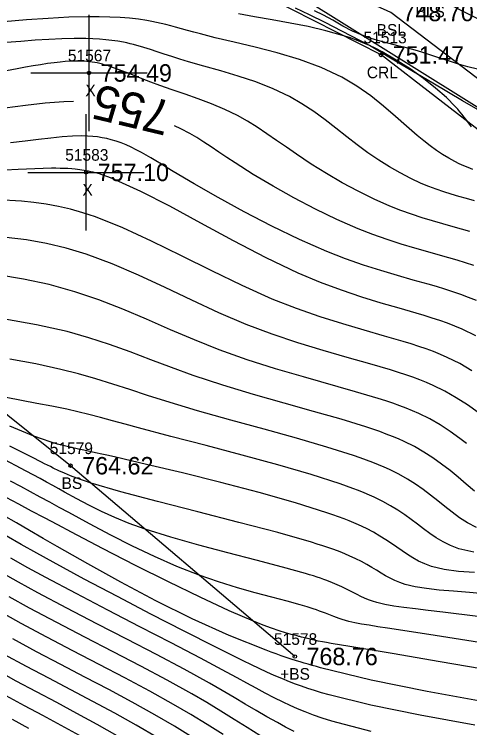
# Model space of a CAD drawing. Extents: x 1378535 to 1380697, y 997729 to 1000024.
# Drawn here: x 1379990.6 to 1380029.8, y 998733.6 to 998794.9 of the extents above; entities that cross this region are included whole.
import ezdxf

# ---------------------------------------------------------------- set-up
doc = ezdxf.new("R2010")
doc.units = 0
for name, color, linetype in [('RD_DTM_BkLn1', 7, 'Continuous'), ('RD_DTM_BkLn2', 7, 'Continuous'), ('RD_DTM_BkLn_txCode', 7, 'Continuous'), ('RD_DTM_Major1', 7, 'Continuous'), ('RD_DTM_Major1_Lbl', 7, 'Continuous'), ('RD_DTM_Minor1', 7, 'Continuous'), ('RD_EX_H2O', 7, 'Continuous'), ('RD_EX_H2O_txCode', 7, 'Continuous'), ('RD_EX_Misc', 7, 'Continuous'), ('RD_EX_Misc_txCode', 7, 'Continuous'), ('RD_EX_TX_H2O_ELEV', 7, 'Continuous'), ('RD_EX_TX_Misc_ELEV', 7, 'Continuous'), ('RD_SMD_Locator', 7, 'Continuous')]:
    doc.layers.add(name, color=color, linetype=linetype)

msp = doc.modelspace()

# ---------------------------------------------------------------- linework, layer by layer
at = {"layer": 'RD_DTM_BkLn1'}
msp.add_lwpolyline([(1380069.494, 998763.848), (1380063.849, 998771.801), (1380055.685, 998789.009), (1380046.97, 998791.391), (1380041.083, 998789.113), (1380026.367, 998796.632), (1380010.681, 998805.255), (1379998.761, 998803.758), (1379975.745, 998804.783), (1379927.549, 998831.825), (1379913.976, 998838.724), (1379907.176, 998844.661), (1379906.64, 998853.643), (1379899.037, 998859.818), (1379893.834, 998874.259), (1379889.362, 998880.409), (1379879.396, 998896.13), (1379864.401, 998911.924), (1379857.767, 998920.384), (1379839.603, 998931.53), (1379815.916, 998947.525), (1379774.763, 998980.586), (1379757.71, 998996.541), (1379750.233, 999010.437)], dxfattribs=at)
at = {"layer": 'RD_DTM_BkLn2'}
for points in [[(1380079.28, 998746.894), (1380064.652, 998760.82), (1380056.238, 998766.854), (1380048.323, 998775.295), (1380040.023, 998781.877), (1380038.299, 998783.41), (1380023.024, 998795.05), (1380008.825, 998801.508), (1379998.414, 998801.494), (1379975.099, 998802.38), (1379926.598, 998830), (1379913.62, 998838.305), (1379906.017, 998842.599), (1379898.104, 998859.034), (1379896.968, 998860.105), (1379892.086, 998872.241), (1379888.823, 998880.103), (1379877.516, 998895.016), (1379862.887, 998910.551), (1379839.307, 998931.091), (1379814.312, 998944.238), (1379771.727, 998979.433), (1379755.659, 998994.851), (1379748.702, 999008.829)], [(1380014.763, 998739.683), (1379995.467, 998756.083), (1379977.358, 998770.579), (1379971.008, 998778.071)]]:
    msp.add_lwpolyline(points, dxfattribs=at)
at = {"layer": 'RD_DTM_Major1'}
for points in [[(1380031.483, 998786.131), (1380029.186, 998787.46), (1380026.646, 998788.959), (1380023.987, 998790.526), (1380021.193, 998792.201), (1380018.808, 998793.451), (1380017.371, 998794.2), (1380016.035, 998794.859), (1380014.809, 998795.433)], [(1379995.732, 998787.383), (1379994.879, 998787.373), (1379993.276, 998787.254), (1379991.577, 998787.059), (1379989.798, 998786.816)], [(1380030.149, 998773.289), (1380029.442, 998773.526), (1380028.735, 998773.746), (1380028.023, 998773.955), (1380027.303, 998774.16), (1380026.205, 998774.467), (1380025.076, 998774.788), (1380023.913, 998775.135), (1380022.716, 998775.519), (1380021.482, 998775.952), (1380020.209, 998776.445), (1380018.385, 998777.241), (1380016.527, 998778.141), (1380014.68, 998779.112), (1380012.886, 998780.121), (1380011.19, 998781.133), (1380009.636, 998782.114), (1380008.91, 998782.592), (1380008.225, 998783.05), (1380007.571, 998783.488), (1380006.941, 998783.901), (1380006.327, 998784.288), (1380005.72, 998784.646), (1380004.966, 998785.049), (1380004.417, 998785.311)], [(1380029.543, 998757.982), (1380028.971, 998758.432), (1380028.135, 998759.031), (1380027.27, 998759.588), (1380026.37, 998760.102), (1380025.43, 998760.571), (1380024.9, 998760.806), (1380024.353, 998761.03), (1380023.785, 998761.245), (1380023.195, 998761.455), (1380022.578, 998761.661), (1380021.931, 998761.866), (1380019.971, 998762.449), (1380015.506, 998763.712), (1380013.109, 998764.42), (1380010.675, 998765.195), (1380008.259, 998766.052), (1380006.141, 998766.894), (1380004.063, 998767.778), (1380002.01, 998768.669), (1379999.965, 998769.533), (1379997.91, 998770.336), (1379995.828, 998771.044), (1379993.629, 998771.649), (1379991.408, 998772.127), (1379989.19, 998772.491)], [(1380031.31, 998745.047), (1380029.798, 998745.181), (1380028.424, 998745.291), (1380027.186, 998745.397), (1380026.08, 998745.517), (1380025.102, 998745.67), (1380024.251, 998745.873), (1380023.784, 998746.032), (1380023.354, 998746.213), (1380022.951, 998746.414), (1380022.564, 998746.63), (1380022.184, 998746.857), (1380021.801, 998747.092), (1380021.397, 998747.335), (1380020.969, 998747.583), (1380020.506, 998747.834), (1380019.997, 998748.089), (1380019.433, 998748.348), (1380018.802, 998748.611), (1380018.429, 998748.755), (1380018.032, 998748.901), (1380017.61, 998749.049), (1380017.162, 998749.199), (1380016.687, 998749.352), (1380016.184, 998749.508), (1380013.299, 998750.332), (1380009.957, 998751.21), (1380006.417, 998752.109), (1380002.941, 998752.995), (1379999.791, 998753.832), (1379997.228, 998754.586), (1379996.578, 998754.803), (1379995.995, 998755.012), (1379995.461, 998755.22), (1379994.958, 998755.432), (1379994.467, 998755.652), (1379993.972, 998755.886), (1379993.731, 998756.003), (1379993.483, 998756.124), (1379993.228, 998756.251), (1379992.965, 998756.382), (1379992.692, 998756.519), (1379992.409, 998756.662), (1379990.25, 998757.758)], [(1380030.236, 998733.768), (1380025.55, 998734.638), (1380021.295, 998735.51), (1380017.706, 998736.385), (1380017.068, 998736.568), (1380016.464, 998736.751), (1380015.889, 998736.936), (1380015.339, 998737.124), (1380014.81, 998737.316), (1380014.298, 998737.512), (1380013.642, 998737.778), (1380012.996, 998738.056), (1380012.351, 998738.346), (1380011.696, 998738.652), (1380011.023, 998738.976), (1380010.32, 998739.318), (1380007.907, 998740.515), (1380005.227, 998741.867), (1380002.386, 998743.323), (1379999.492, 998744.83), (1379996.65, 998746.335), (1379993.969, 998747.785), (1379992.562, 998748.561), (1379991.217, 998749.311), (1379989.913, 998750.041)], [(1380006.026, 998732.684), (1380004.409, 998733.677), (1380002.731, 998734.663), (1380000.779, 998735.754), (1379998.763, 998736.835), (1379996.706, 998737.914), (1379994.628, 998738.996), (1379992.549, 998740.087), (1379990.492, 998741.195)]]:
    msp.add_lwpolyline(points, dxfattribs=at)
at = {"layer": 'RD_DTM_Minor1'}
for points in [[(1380030.069, 998781.564), (1380029.676, 998781.713), (1380029.29, 998781.873), (1380028.907, 998782.045), (1380028.527, 998782.231), (1380028.002, 998782.517), (1380027.474, 998782.836), (1380026.942, 998783.191), (1380026.401, 998783.583), (1380025.848, 998784.012), (1380025.28, 998784.482), (1380024.379, 998785.271), (1380023.422, 998786.121), (1380022.398, 998787.002), (1380021.294, 998787.878), (1380020.098, 998788.718), (1380018.799, 998789.488), (1380017.036, 998790.311), (1380015.161, 998790.999), (1380013.244, 998791.575), (1380011.351, 998792.065), (1380009.551, 998792.493), (1380007.912, 998792.881), (1380007.263, 998793.045), (1380006.652, 998793.204), (1380006.075, 998793.36), (1380005.527, 998793.51), (1380005.004, 998793.654), (1380004.499, 998793.791), (1380004.085, 998793.901), (1380003.677, 998794.004), (1380003.272, 998794.101), (1380002.866, 998794.192), (1380002.455, 998794.276), (1380002.036, 998794.352), (1380001.307, 998794.462), (1380000.538, 998794.55), (1379999.724, 998794.616), (1379998.858, 998794.659), (1379997.937, 998794.68), (1379996.955, 998794.679), (1379995.316, 998794.633), (1379993.546, 998794.54), (1379991.67, 998794.41), (1379989.715, 998794.249)], [(1380029.975, 998785.223), (1380029.799, 998785.44), (1380029.616, 998785.673), (1380029.468, 998785.866), (1380029.313, 998786.07), (1380029.148, 998786.282), (1380028.97, 998786.504), (1380028.776, 998786.735), (1380028.564, 998786.974), (1380027.8, 998787.741), (1380026.876, 998788.552), (1380025.826, 998789.378), (1380024.685, 998790.191), (1380023.487, 998790.961), (1380022.267, 998791.659), (1380021.724, 998791.939), (1380021.179, 998792.2), (1380020.627, 998792.444), (1380020.061, 998792.672), (1380019.477, 998792.885), (1380018.871, 998793.085), (1380017.437, 998793.484), (1380015.914, 998793.833), (1380014.352, 998794.144), (1380012.798, 998794.426), (1380011.303, 998794.689), (1380009.914, 998794.945)], [(1380030.492, 998790.168), (1380029.651, 998790.382), (1380028.848, 998790.612), (1380028.168, 998790.824), (1380027.523, 998791.036), (1380026.902, 998791.244), (1380026.298, 998791.446), (1380025.702, 998791.638), (1380025.104, 998791.816), (1380024.374, 998792.011), (1380023.631, 998792.195), (1380022.878, 998792.381), (1380022.114, 998792.583), (1380021.343, 998792.814), (1380020.565, 998793.089), (1380019.73, 998793.44), (1380018.887, 998793.879), (1380018.039, 998794.389), (1380017.22, 998794.832), (1380016.454, 998795.205)], [(1380030.22, 998778.859), (1380029.541, 998779.049), (1380028.876, 998779.237), (1380028.222, 998779.43), (1380027.574, 998779.634), (1380026.93, 998779.852), (1380026.287, 998780.092), (1380025.64, 998780.358), (1380024.736, 998780.776), (1380023.822, 998781.253), (1380022.902, 998781.783), (1380021.979, 998782.364), (1380021.056, 998782.992), (1380020.135, 998783.663), (1380019.223, 998784.367), (1380018.304, 998785.092), (1380017.365, 998785.819), (1380016.394, 998786.529), (1380015.378, 998787.203), (1380014.305, 998787.822), (1380012.884, 998788.496), (1380011.396, 998789.074), (1380009.883, 998789.577), (1380008.385, 998790.021), (1380006.944, 998790.427), (1380005.601, 998790.812), (1380004.871, 998791.036), (1380004.183, 998791.256), (1380003.534, 998791.47), (1380002.919, 998791.674), (1380002.332, 998791.866), (1380001.769, 998792.043), (1380001.473, 998792.131), (1380001.182, 998792.214), (1380000.892, 998792.291), (1380000.604, 998792.363), (1380000.315, 998792.429), (1380000.024, 998792.489), (1379999.529, 998792.577), (1379999.02, 998792.65), (1379998.493, 998792.708), (1379997.944, 998792.752), (1379997.37, 998792.782), (1379996.768, 998792.8), (1379995.777, 998792.802), (1379994.717, 998792.778), (1379993.593, 998792.73), (1379992.414, 998792.659), (1379991.187, 998792.569), (1379989.919, 998792.462)], [(1380029.817, 998776.214), (1380029.107, 998776.42), (1380028.399, 998776.619), (1380027.51, 998776.868), (1380026.616, 998777.126), (1380025.713, 998777.4), (1380024.799, 998777.699), (1380023.87, 998778.031), (1380022.923, 998778.404), (1380021.579, 998778.999), (1380020.213, 998779.674), (1380018.844, 998780.413), (1380017.489, 998781.201), (1380016.168, 998782.022), (1380014.897, 998782.861), (1380014.032, 998783.46), (1380013.191, 998784.052), (1380012.362, 998784.628), (1380011.535, 998785.181), (1380010.698, 998785.703), (1380009.841, 998786.185), (1380008.737, 998786.72), (1380007.603, 998787.195), (1380006.458, 998787.623), (1380005.321, 998788.018), (1380004.213, 998788.393), (1380003.151, 998788.763), (1380002.371, 998789.052), (1380001.631, 998789.339), (1380000.931, 998789.618), (1380000.271, 998789.881), (1379999.652, 998790.121), (1379999.073, 998790.332), (1379998.924, 998790.384), (1379998.777, 998790.432), (1379998.633, 998790.478), (1379998.492, 998790.521), (1379998.352, 998790.562), (1379998.214, 998790.6), (1379997.987, 998790.657), (1379997.764, 998790.708), (1379997.542, 998790.751), (1379997.32, 998790.787), (1379997.098, 998790.817), (1379996.875, 998790.84), (1379996.525, 998790.864), (1379996.165, 998790.874), (1379995.793, 998790.87), (1379995.406, 998790.854), (1379995.002, 998790.826), (1379994.578, 998790.786), (1379994.049, 998790.726), (1379993.486, 998790.65), (1379992.889, 998790.56), (1379992.254, 998790.455), (1379991.581, 998790.336), (1379990.867, 998790.203), (1379989.489, 998789.933)], [(1380030.386, 998770.279), (1380029.708, 998770.558), (1380029.031, 998770.812), (1380028.35, 998771.046), (1380027.662, 998771.266), (1380026.961, 998771.477), (1380026.242, 998771.685), (1380024.951, 998772.048), (1380023.593, 998772.433), (1380022.17, 998772.855), (1380020.681, 998773.33), (1380019.126, 998773.873), (1380017.505, 998774.501), (1380015.163, 998775.523), (1380012.773, 998776.677), (1380010.413, 998777.901), (1380008.161, 998779.135), (1380006.096, 998780.317), (1380004.295, 998781.386), (1380003.77, 998781.705), (1380003.278, 998782.004), (1380002.817, 998782.285), (1380002.383, 998782.546), (1380001.971, 998782.787), (1380001.579, 998783.008), (1380001.114, 998783.255), (1380000.668, 998783.474), (1380000.236, 998783.666), (1379999.813, 998783.834), (1379999.394, 998783.98), (1379998.972, 998784.105), (1379998.59, 998784.202), (1379998.198, 998784.283), (1379997.792, 998784.348), (1379997.368, 998784.396), (1379996.922, 998784.426), (1379996.449, 998784.437), (1379995.641, 998784.414), (1379994.752, 998784.35), (1379993.777, 998784.253), (1379992.71, 998784.131), (1379991.549, 998783.991), (1379990.287, 998783.844)], [(1380030.322, 998767.249), (1380029.157, 998767.81), (1380028.523, 998768.078), (1380027.885, 998768.325), (1380027.237, 998768.555), (1380026.575, 998768.774), (1380025.896, 998768.986), (1380025.193, 998769.196), (1380023.736, 998769.618), (1380022.179, 998770.072), (1380020.527, 998770.58), (1380018.785, 998771.162), (1380016.957, 998771.841), (1380015.049, 998772.636), (1380012.291, 998773.946), (1380009.473, 998775.413), (1380006.681, 998776.929), (1380004.001, 998778.384), (1380001.517, 998779.668), (1379999.317, 998780.674), (1379999.132, 998780.748), (1379998.95, 998780.819), (1379998.771, 998780.887), (1379998.595, 998780.952), (1379998.421, 998781.013), (1379998.249, 998781.072), (1379998.038, 998781.139), (1379997.829, 998781.202), (1379997.622, 998781.26), (1379997.416, 998781.314), (1379997.211, 998781.363), (1379997.005, 998781.408), (1379996.821, 998781.444), (1379996.636, 998781.477), (1379996.449, 998781.507), (1379996.26, 998781.533), (1379996.069, 998781.557), (1379995.875, 998781.578), (1379995.563, 998781.605), (1379995.241, 998781.625), (1379994.909, 998781.64), (1379994.565, 998781.649), (1379994.209, 998781.653), (1379993.84, 998781.652), (1379990.946, 998781.55), (1379987.575, 998781.368)], [(1380030.005, 998764.253), (1380028.949, 998764.859), (1380027.875, 998765.393), (1380027.283, 998765.652), (1380026.681, 998765.893), (1380026.066, 998766.12), (1380025.432, 998766.337), (1380024.776, 998766.548), (1380024.094, 998766.756), (1380022.481, 998767.226), (1380020.737, 998767.725), (1380018.881, 998768.273), (1380016.93, 998768.89), (1380014.903, 998769.597), (1380012.816, 998770.414), (1380010.224, 998771.566), (1380007.607, 998772.833), (1380005.002, 998774.135), (1380002.444, 998775.395), (1379999.97, 998776.534), (1379997.617, 998777.474), (1379996.532, 998777.836), (1379995.471, 998778.137), (1379994.423, 998778.383), (1379993.375, 998778.578), (1379992.316, 998778.727), (1379991.235, 998778.833), (1379989.182, 998778.936)], [(1380030.538, 998760.648), (1380029.608, 998761.318), (1380028.654, 998761.933), (1380027.673, 998762.492), (1380026.661, 998762.992), (1380026.097, 998763.238), (1380025.52, 998763.47), (1380024.925, 998763.691), (1380024.31, 998763.903), (1380023.67, 998764.111), (1380023.003, 998764.317), (1380021.214, 998764.839), (1380019.266, 998765.39), (1380017.191, 998765.987), (1380015.027, 998766.649), (1380012.808, 998767.393), (1380010.568, 998768.237), (1380008.227, 998769.236), (1380005.903, 998770.31), (1380003.597, 998771.405), (1380001.31, 998772.466), (1379999.043, 998773.439), (1379996.797, 998774.27), (1379995.098, 998774.779), (1379993.395, 998775.184), (1379991.672, 998775.493), (1379989.913, 998775.718)], [(1380030.207, 998753.904), (1380029.507, 998754.497), (1380028.82, 998755.089), (1380028.114, 998755.671), (1380027.392, 998756.227), (1380026.644, 998756.755), (1380025.865, 998757.254), (1380025.045, 998757.723), (1380024.176, 998758.16), (1380023.682, 998758.383), (1380023.168, 998758.599), (1380022.631, 998758.809), (1380022.07, 998759.014), (1380021.481, 998759.219), (1380020.862, 998759.423), (1380018.738, 998760.075), (1380016.369, 998760.755), (1380013.834, 998761.468), (1380011.212, 998762.219), (1380008.58, 998763.012), (1380006.016, 998763.853), (1380004.164, 998764.518), (1380002.368, 998765.194), (1380000.6, 998765.861), (1379998.83, 998766.499), (1379997.033, 998767.09), (1379995.179, 998767.615), (1379992.54, 998768.201), (1379989.812, 998768.671)], [(1380030.38, 998750.775), (1380029.625, 998751.165), (1380028.934, 998751.606), (1380028.288, 998752.081), (1380027.672, 998752.574), (1380027.066, 998753.068), (1380026.445, 998753.56), (1380025.808, 998754.035), (1380025.145, 998754.494), (1380024.447, 998754.934), (1380023.705, 998755.356), (1380022.909, 998755.756), (1380022.451, 998755.965), (1380021.972, 998756.169), (1380021.469, 998756.37), (1380020.94, 998756.569), (1380020.384, 998756.768), (1380019.796, 998756.968), (1380017.504, 998757.688), (1380014.913, 998758.438), (1380012.129, 998759.213), (1380009.257, 998760.007), (1380006.401, 998760.815), (1380003.666, 998761.63), (1380002.088, 998762.131), (1380000.572, 998762.624), (1379999.093, 998763.102), (1379997.627, 998763.558), (1379996.151, 998763.983), (1379994.641, 998764.369), (1379992.47, 998764.834), (1379990.249, 998765.236)], [(1380030.175, 998748.642), (1380028.87, 998748.949), (1380028.163, 998749.213), (1380027.521, 998749.526), (1380026.929, 998749.879), (1380026.375, 998750.26), (1380025.842, 998750.656), (1380025.317, 998751.059), (1380024.776, 998751.463), (1380024.218, 998751.861), (1380023.632, 998752.251), (1380023.007, 998752.633), (1380022.333, 998753.006), (1380021.6, 998753.37), (1380021.173, 998753.563), (1380020.723, 998753.754), (1380020.249, 998753.945), (1380019.748, 998754.136), (1380019.219, 998754.328), (1380018.66, 998754.522), (1380016.158, 998755.319), (1380013.301, 998756.148), (1380010.239, 998756.986), (1380007.121, 998757.813), (1380004.1, 998758.604), (1380001.324, 998759.338), (1380000.163, 998759.652), (1379999.073, 998759.948), (1379998.04, 998760.225), (1379997.051, 998760.482), (1379996.093, 998760.717), (1379995.151, 998760.931), (1379993.854, 998761.192), (1379992.555, 998761.434), (1379991.248, 998761.681), (1379989.924, 998761.958)], [(1380030.211, 998746.888), (1380028.835, 998747.002), (1380027.607, 998747.172), (1380026.534, 998747.425), (1380025.95, 998747.634), (1380025.416, 998747.878), (1380024.921, 998748.151), (1380024.454, 998748.446), (1380024.001, 998748.754), (1380023.551, 998749.07), (1380023.084, 998749.393), (1380022.598, 998749.716), (1380022.082, 998750.037), (1380021.525, 998750.359), (1380020.916, 998750.678), (1380020.246, 998750.996), (1380019.852, 998751.168), (1380019.436, 998751.34), (1380018.995, 998751.513), (1380018.529, 998751.687), (1380018.035, 998751.864), (1380017.513, 998752.043), (1380014.809, 998752.889), (1380011.696, 998753.767), (1380008.384, 998754.637), (1380005.084, 998755.46), (1380002.005, 998756.197), (1379999.358, 998756.808), (1379998.732, 998756.949), (1379998.151, 998757.079), (1379997.607, 998757.199), (1379996.613, 998757.418), (1379996.153, 998757.519), (1379995.543, 998757.654), (1379994.946, 998757.794), (1379994.343, 998757.949), (1379993.714, 998758.132), (1379993.038, 998758.352), (1379992.296, 998758.621), (1379990.242, 998759.474)], [(1380030.494, 998743.107), (1380027.486, 998743.502), (1380026.245, 998743.648), (1380025.135, 998743.776), (1380024.146, 998743.895), (1380023.269, 998744.018), (1380022.497, 998744.155), (1380021.82, 998744.316), (1380021.445, 998744.433), (1380021.096, 998744.562), (1380020.766, 998744.7), (1380020.45, 998744.848), (1380020.139, 998745.002), (1380019.502, 998745.328), (1380019.163, 998745.497), (1380018.802, 998745.67), (1380018.414, 998745.845), (1380017.992, 998746.023), (1380017.529, 998746.204), (1380017.258, 998746.303), (1380016.973, 998746.404), (1380016.673, 998746.505), (1380016.357, 998746.607), (1380016.025, 998746.711), (1380015.677, 998746.817), (1380013.71, 998747.369), (1380011.442, 998747.962), (1380008.998, 998748.59), (1380006.507, 998749.247), (1380004.094, 998749.928), (1380001.887, 998750.627), (1380000.513, 998751.127), (1379999.271, 998751.635), (1379998.127, 998752.155), (1379997.048, 998752.69), (1379996.002, 998753.242), (1379994.954, 998753.814), (1379994.447, 998754.094), (1379993.928, 998754.38), (1379993.393, 998754.675), (1379992.837, 998754.979), (1379992.256, 998755.294), (1379991.646, 998755.622), (1379989.348, 998756.831)], [(1380030.645, 998740.887), (1380026.843, 998741.496), (1380023.69, 998741.978), (1380022.748, 998742.118), (1380021.907, 998742.244), (1380021.161, 998742.36), (1380020.5, 998742.471), (1380019.915, 998742.583), (1380019.4, 998742.701), (1380019.111, 998742.778), (1380018.841, 998742.858), (1380018.587, 998742.942), (1380018.344, 998743.028), (1380018.109, 998743.117), (1380017.401, 998743.395), (1380017.153, 998743.491), (1380016.895, 998743.588), (1380016.621, 998743.687), (1380016.33, 998743.787), (1380016.163, 998743.842), (1380015.99, 998743.897), (1380015.809, 998743.953), (1380015.621, 998744.01), (1380015.425, 998744.068), (1380015.222, 998744.126), (1380014.094, 998744.432), (1380012.795, 998744.773), (1380011.358, 998745.158), (1380009.815, 998745.595), (1380008.2, 998746.096), (1380006.545, 998746.667), (1380004.62, 998747.424), (1380002.698, 998748.267), (1380000.794, 998749.174), (1379998.92, 998750.121), (1379997.088, 998751.086), (1379995.311, 998752.047), (1379994.49, 998752.496), (1379993.675, 998752.942), (1379992.857, 998753.389), (1379992.028, 998753.84), (1379991.177, 998754.298), (1379990.297, 998754.768)], [(1380031.959, 998738.411), (1380027.254, 998739.235), (1380023.142, 998739.932), (1380019.317, 998740.565), (1380018.79, 998740.652), (1380017.884, 998740.806), (1380017.498, 998740.874), (1380017.153, 998740.938), (1380016.776, 998741.013), (1380016.444, 998741.084), (1380016.291, 998741.119), (1380016.146, 998741.152), (1380016.003, 998741.186), (1380015.866, 998741.219), (1380015.731, 998741.253), (1380015.466, 998741.32), (1380015.332, 998741.354), (1380015.258, 998741.373), (1380015.184, 998741.392), (1380015.108, 998741.411), (1380014.952, 998741.451), (1380014.872, 998741.472), (1380014.444, 998741.586), (1380013.959, 998741.724), (1380013.404, 998741.895), (1380012.768, 998742.11), (1380012.038, 998742.378), (1380011.204, 998742.708), (1380009.104, 998743.617), (1380006.624, 998744.769), (1380003.896, 998746.092), (1380001.052, 998747.512), (1379998.225, 998748.959), (1379995.546, 998750.358), (1379994.36, 998750.987), (1379993.222, 998751.595), (1379992.114, 998752.188), (1379991.022, 998752.774), (1379989.93, 998753.356)], [(1380031.192, 998735.766), (1380026.138, 998736.673), (1380021.337, 998737.645), (1380016.974, 998738.71), (1380016.618, 998738.809), (1380016.266, 998738.909), (1380015.918, 998739.01), (1380015.574, 998739.112), (1380015.234, 998739.216), (1380014.896, 998739.321), (1380014.458, 998739.462), (1380014.023, 998739.605), (1380013.59, 998739.752), (1380013.16, 998739.902), (1380012.731, 998740.055), (1380012.301, 998740.213), (1380009.115, 998741.491), (1380005.932, 998742.933), (1380002.805, 998744.479), (1379999.79, 998746.069), (1379996.938, 998747.644), (1379994.303, 998749.144), (1379993.1, 998749.839), (1379991.943, 998750.508), (1379990.812, 998751.16), (1379989.688, 998751.803)], [(1380021.321, 998733.242), (1380017.945, 998734.13), (1380017.125, 998734.389), (1380016.365, 998734.65), (1380015.657, 998734.916), (1380014.991, 998735.186), (1380014.359, 998735.463), (1380013.75, 998735.746), (1380012.973, 998736.129), (1380012.205, 998736.528), (1380011.429, 998736.946), (1380010.629, 998737.386), (1380009.788, 998737.85), (1380008.89, 998738.341), (1380006.641, 998739.54), (1380004.123, 998740.852), (1380001.435, 998742.238), (1379998.678, 998743.661), (1379995.95, 998745.084), (1379993.351, 998746.469), (1379991.802, 998747.315), (1379990.323, 998748.136)], [(1380014.711, 998733.239), (1380013.973, 998733.611), (1380013.261, 998733.992), (1380012.346, 998734.506), (1380011.433, 998735.038), (1380010.503, 998735.591), (1380009.537, 998736.167), (1380008.516, 998736.768), (1380007.419, 998737.396), (1380005.245, 998738.589), (1380002.85, 998739.853), (1380000.314, 998741.165), (1379997.717, 998742.502), (1379995.139, 998743.84), (1379992.661, 998745.156), (1379990.993, 998746.068), (1379989.395, 998746.96)], [(1380011.743, 998732.9), (1380010.662, 998733.575), (1380009.555, 998734.269), (1380008.403, 998734.983), (1380007.189, 998735.717), (1380005.893, 998736.474), (1380003.783, 998737.644), (1380001.509, 998738.853), (1379999.13, 998740.088), (1379996.704, 998741.339), (1379994.289, 998742.594), (1379991.945, 998743.841), (1379990.171, 998744.815)], [(1380008.582, 998732.971), (1380007.23, 998733.824), (1380005.816, 998734.689), (1380004.326, 998735.564), (1380002.289, 998736.7), (1380000.141, 998737.848), (1379997.922, 998739.005), (1379995.669, 998740.17), (1379993.422, 998741.342), (1379991.22, 998742.52), (1379989.349, 998743.555)], [(1380002.973, 998732.677), (1380001.115, 998733.767), (1379999.263, 998734.803), (1379997.386, 998735.816), (1379995.491, 998736.817), (1379993.584, 998737.817), (1379991.673, 998738.829), (1379989.764, 998739.865)], [(1379999.488, 998732.872), (1379997.748, 998733.848), (1379996.013, 998734.79), (1379994.279, 998735.713), (1379992.542, 998736.634), (1379990.797, 998737.568), (1379989.039, 998738.531)], [(1379996.237, 998732.887), (1379994.648, 998733.756), (1379993.075, 998734.604), (1379991.503, 998735.447), (1379989.921, 998736.304)], [(1379991.88, 998733.487), (1379990.471, 998734.255)]]:
    msp.add_lwpolyline(points, dxfattribs=at)
at = {"layer": 'RD_EX_H2O'}
for points in [[(1380077.687, 998746.386), (1380063.222, 998759.989), (1380055.551, 998765.988), (1380047.884, 998774.43), (1380047.297, 998774.724), (1380039.375, 998781.355), (1380008.706, 998800.487), (1379998.259, 998801.388), (1379975.291, 998801.511), (1379998.259, 998801.388), (1379975.291, 998801.511), (1379924.847, 998829.301), (1379911.985, 998838.17), (1379905.662, 998841.812), (1379901.08, 998848.931), (1379897.442, 998858.696), (1379895.563, 998859.46), (1379891.099, 998862.456), (1379885.945, 998867.363), (1379882.039, 998876.422), (1379877.103, 998894.846), (1379861.306, 998910.256), (1379835.533, 998927.591)], [(1380077.604, 998743.909), (1380059.669, 998756.229), (1380053.807, 998764.08), (1380045.171, 998773.375), (1380038.737, 998780.675), (1380035.211, 998782.466), (1380031.537, 998784.194), (1380022.182, 998791.396), (1380010.655, 998797.274), (1380008.292, 998799.11), (1379997.837, 998797.598), (1379973.42, 998798.736)]]:
    msp.add_lwpolyline(points, dxfattribs=at)
at = {"layer": 'RD_EX_Misc'}
for p, q in [((1379997.053, 998784.852), (1379997.053, 998794.852)), ((1379992.053, 998789.852), (1380002.053, 998789.852)), ((1379996.801, 998776.304), (1379996.801, 998786.304)), ((1379991.801, 998781.304), (1380001.801, 998781.304))]:
    msp.add_line(p, q, dxfattribs=at)
at = {"layer": 'RD_SMD_Locator'}
for centre in [(1380022.182, 998791.396), (1379997.053, 998789.852), (1379996.801, 998781.304), (1379995.467, 998756.083), (1380014.763, 998739.683)]:
    msp.add_circle(centre, 0.15, dxfattribs=at)

# ---------------------------------------------------------------- texts
at = {"layer": 'RD_DTM_BkLn_txCode'}
for s, p in [('BLS', (1380025.139, 998794.632)), ('BSL', (1380021.796, 998793.05)), ('51579', (1379993.672, 998757.083)), ('BS', (1379994.687, 998754.083)), ('51578', (1380012.968, 998740.683)), ('+BS', (1380013.495, 998737.683))]:
    msp.add_text(s, height=1, dxfattribs=at).set_placement(p)
at = {"layer": 'RD_DTM_Major1_Lbl'}
msp.add_text('755', height=3, rotation=166.57951, dxfattribs=at).set_placement((1380004.318, 998787.36))
at = {"layer": 'RD_EX_H2O_txCode'}
for s, p in [('51513', (1380020.67, 998792.396)), ('CRL', (1380020.954, 998789.396))]:
    msp.add_text(s, height=1, dxfattribs=at).set_placement(p)
at = {"layer": 'RD_EX_Misc_txCode'}
for s, p in [('51567', (1379995.234, 998790.852)), ('X', (1379996.738, 998787.852)), ('51583', (1379995.006, 998782.304)), ('X', (1379996.486, 998779.304))]:
    msp.add_text(s, height=1, dxfattribs=at).set_placement(p)
at = {"layer": 'RD_EX_TX_H2O_ELEV'}
msp.add_text('751.47', height=1.5, dxfattribs=at).set_placement((1380023.182, 998790.646))
at = {"layer": 'RD_EX_TX_Misc_ELEV'}
for s, p in [('748.70', (1380024.024, 998794.3)), ('754.49', (1379998.053, 998789.102)), ('757.10', (1379997.801, 998780.554)), ('764.62', (1379996.467, 998755.333)), ('768.76', (1380015.763, 998738.933))]:
    msp.add_text(s, height=1.5, dxfattribs=at).set_placement(p)

doc.saveas('drawing.dxf')
